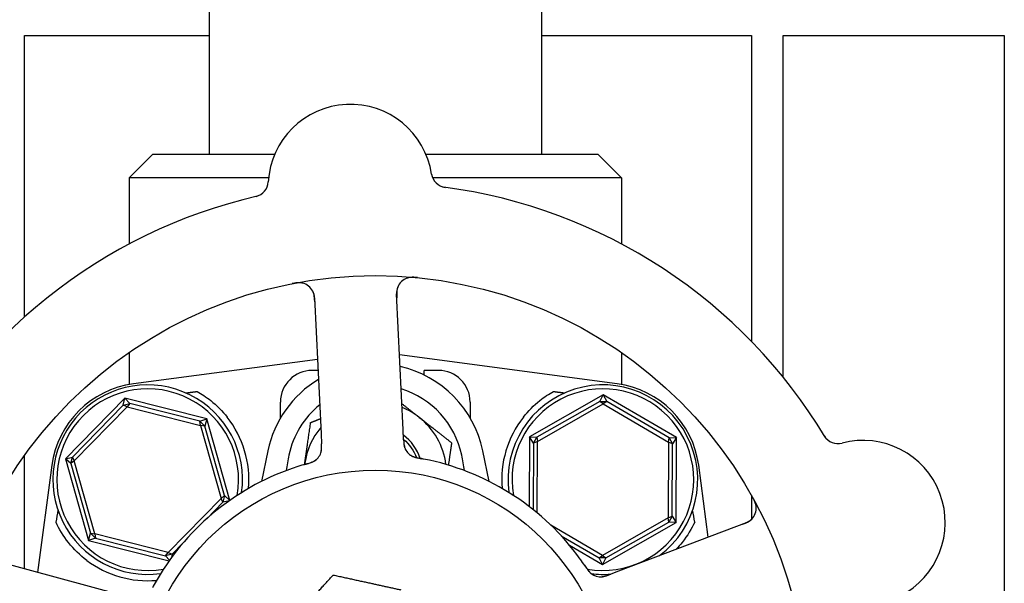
# Model space of a CAD drawing. Header units: inches. Extents: x 24 to 1128, y -69 to 748.
# Tile 639 of 656: x 735.15 to 739.05, y 643.55 to 645.78. Entities that reach past the tile are written whole.
import ezdxf

# ---------------------------------------------------------------- set-up
doc = ezdxf.new("R2010")
doc.units = ezdxf.units.IN
doc.header["$LTSCALE"] = 32
doc.header["$MEASUREMENT"] = 0
doc.layers.add('Visible (ANSI)', color=7, linetype='Continuous', lineweight=30)

msp = doc.modelspace()

# ---------------------------------------------------------------- linework, layer by layer
at = {"layer": 'Visible (ANSI)'}
for p, q in [((737.21817, 647.6934), (737.21817, 645.24353)), ((735.90317, 647.26853), (735.90317, 645.24353)), ((735.17313, 644.59887), (735.17313, 645.71353)), ((735.17313, 645.71353), (735.90317, 645.71353)), ((737.21817, 645.71353), (738.04813, 645.71353)), ((738.04813, 645.71353), (738.04813, 644.50278)), ((738.17313, 644.36201), (738.17313, 645.71353)), ((738.17313, 645.71353), (739.04813, 645.71353)), ((739.04813, 645.71353), (739.04813, 642.80728)), ((735.68067, 645.24353), (735.58692, 645.14978)), ((735.68067, 645.24353), (736.163, 645.24353)), ((736.76102, 645.24353), (737.44067, 645.24353)), ((737.44067, 645.24353), (737.53442, 645.14978)), ((736.13875, 645.14978), (735.58692, 645.14978)), ((735.58692, 645.14978), (735.58692, 644.88836)), ((737.53442, 645.14978), (736.7877, 645.14978)), ((737.53442, 645.14978), (737.53442, 644.88836)), ((736.67083, 644.15277), (736.64503, 644.69148)), ((736.32041, 644.67593), (736.34621, 644.13722)), ((735.58692, 644.45866), (735.58692, 644.33225)), ((737.51733, 644.33493), (736.65662, 644.44951)), ((737.53442, 644.45866), (737.53442, 644.33225)), ((736.3321, 644.43185), (735.60401, 644.33493)), ((736.33419, 644.38821), (736.31067, 644.38821)), ((736.75442, 644.36966), (736.75442, 644.38821)), ((736.81067, 644.38821), (736.75442, 644.38821)), ((735.56981, 644.27908), (735.33547, 644.03886)), ((735.56378, 644.25053), (735.56981, 644.27908)), ((735.56378, 644.25053), (735.58983, 644.25785)), ((735.56981, 644.27908), (735.58983, 644.25785)), ((735.89501, 644.19625), (735.56981, 644.27908)), ((735.58983, 644.25785), (735.57958, 644.24434)), ((735.86727, 644.18719), (735.58983, 644.25785)), ((736.18567, 644.2), (736.18567, 644.26321)), ((736.93567, 644.26321), (736.93567, 644.2)), ((737.46238, 644.29161), (737.1709, 644.1253)), ((737.44872, 644.26582), (737.20005, 644.12395)), ((737.20206, 644.1071), (737.4622, 644.25553)), ((737.44872, 644.26582), (737.46238, 644.29161)), ((737.44872, 644.26582), (737.47578, 644.26569)), ((737.4622, 644.25553), (737.44872, 644.26582)), ((737.47578, 644.26569), (737.4622, 644.25553)), ((737.4622, 644.25553), (737.72081, 644.10445)), ((737.46238, 644.29161), (737.47578, 644.26569)), ((737.75215, 644.12234), (737.46238, 644.29161)), ((737.72298, 644.12128), (737.47578, 644.26569)), ((735.56378, 644.25053), (735.36386, 644.04559)), ((735.37044, 644.02996), (735.57958, 644.24434)), ((735.57958, 644.24434), (735.56378, 644.25053)), ((735.57958, 644.24434), (735.86981, 644.17042)), ((735.86727, 644.18719), (735.89501, 644.19625)), ((735.86727, 644.18719), (735.88664, 644.16829)), ((735.86981, 644.17042), (735.86727, 644.18719)), ((735.89501, 644.19625), (735.88664, 644.16829)), ((735.98561, 643.87414), (735.89501, 644.19625)), ((735.88664, 644.16829), (735.86981, 644.17042)), ((735.86981, 644.17042), (735.9509, 643.8821)), ((735.96416, 643.89269), (735.88664, 644.16829)), ((736.34621, 644.13722), (736.34811, 644.09736)), ((736.67274, 644.11293), (736.67083, 644.15277)), ((737.1709, 644.1253), (737.1695, 643.84933)), ((737.1709, 644.1253), (737.20005, 644.12395)), ((737.1864, 644.10058), (737.1709, 644.1253)), ((737.1864, 644.10058), (737.18506, 643.83714)), ((737.1864, 644.10058), (737.20005, 644.12395)), ((737.20206, 644.1071), (737.1864, 644.10058)), ((737.20005, 644.12395), (737.20206, 644.1071)), ((737.20062, 643.82445), (737.20206, 644.1071)), ((737.72081, 644.10445), (737.71928, 643.80496)), ((737.72081, 644.10445), (737.72298, 644.12128)), ((737.7364, 644.09777), (737.72081, 644.10445)), ((737.72298, 644.12128), (737.75215, 644.12234)), ((737.72298, 644.12128), (737.7364, 644.09777)), ((737.75215, 644.12234), (737.7364, 644.09777)), ((737.75044, 643.78676), (737.75215, 644.12234)), ((736.13575, 644.07058), (736.11008, 643.94876)), ((737.01126, 643.94876), (736.98559, 644.07058)), ((737.73494, 643.81148), (737.7364, 644.09777)), ((735.17313, 643.60297), (735.17313, 644.05117)), ((735.33547, 644.03886), (735.36386, 644.04559)), ((735.35718, 644.01937), (735.33547, 644.03886)), ((735.33547, 644.03886), (735.42633, 643.71581)), ((735.35718, 644.01937), (735.36386, 644.04559)), ((735.37044, 644.02996), (735.35718, 644.01937)), ((735.36386, 644.04559), (735.37044, 644.02996)), ((735.45153, 643.74164), (735.37044, 644.02996)), ((735.28177, 644.01269), (735.22533, 643.58873)), ((735.35718, 644.01937), (735.4347, 643.74377)), ((737.87741, 643.72844), (737.83957, 644.01269)), ((735.9509, 643.8821), (735.74176, 643.66772)), ((735.8939, 643.80129), (735.95748, 643.86647)), ((735.9509, 643.8821), (735.96416, 643.89269)), ((735.95748, 643.86647), (735.9509, 643.8821)), ((735.96416, 643.89269), (735.95748, 643.86647)), ((735.98346, 643.87262), (735.95748, 643.86647)), ((735.96416, 643.89269), (735.98517, 643.87383)), ((738.04813, 643.89449), (738.04813, 643.79864)), ((737.45896, 643.62045), (737.75044, 643.78676)), ((737.71928, 643.80496), (737.45914, 643.65653)), ((737.47262, 643.64623), (737.72129, 643.78811)), ((737.71928, 643.80496), (737.73494, 643.81148)), ((737.72129, 643.78811), (737.71928, 643.80496)), ((737.73494, 643.81148), (737.72129, 643.78811)), ((737.75044, 643.78676), (737.72129, 643.78811)), ((737.73494, 643.81148), (737.75044, 643.78676)), ((737.45914, 643.65653), (737.25473, 643.77594)), ((738.02704, 643.78511), (737.52267, 643.5941)), ((735.42633, 643.71581), (735.4347, 643.74377)), ((735.45407, 643.72487), (735.42633, 643.71581)), ((735.42633, 643.71581), (735.74506, 643.63463)), ((735.4347, 643.74377), (735.45153, 643.74164)), ((735.45407, 643.72487), (735.4347, 643.74377)), ((735.45153, 643.74164), (735.45407, 643.72487)), ((735.74176, 643.66772), (735.45153, 643.74164)), ((735.45407, 643.72487), (735.73151, 643.65421)), ((737.296, 643.73374), (737.44556, 643.64637)), ((735.75756, 643.66153), (735.79912, 643.70413)), ((737.32854, 643.69664), (737.45896, 643.62045)), ((735.55165, 643.49971), (735.03134, 643.64165)), ((735.73151, 643.65421), (735.74176, 643.66772)), ((735.75756, 643.66153), (735.73151, 643.65421)), ((735.74717, 643.6376), (735.73151, 643.65421)), ((735.74176, 643.66772), (735.75756, 643.66153)), ((735.75756, 643.66153), (735.7547, 643.64799)), ((737.44556, 643.64637), (737.45914, 643.65653)), ((737.47262, 643.64623), (737.44556, 643.64637)), ((737.45896, 643.62045), (737.44556, 643.64637)), ((737.47262, 643.64623), (737.45896, 643.62045)), ((737.45914, 643.65653), (737.47262, 643.64623)), ((737.52267, 643.5941), (737.48535, 643.57997))]:
    msp.add_line(p, q, dxfattribs=at)
for radius in [1.7075, 0.9375]:
    msp.add_circle((736.56067, 643.05603), radius, dxfattribs=at)
for centre, radius, start, end in [((736.46201, 645.11617), 0.325, 8.66113, 176.82247), ((736.84509, 645.17452), 0.0625, 188.66113, 262.3534), ((736.07511, 645.13765), 0.0625, 283.1302, 356.82247), ((736.56067, 643.05603), 2.075, 30.99965, 82.48395), ((736.56067, 643.05603), 2.075, 102.99965, 154.48395), ((736.25798, 644.67294), 0.0625, 2.7418, 100.60325), ((736.70746, 644.69447), 0.0625, 84.88035, 182.7418), ((736.31067, 644.26321), 0.125, 90, 180), ((736.56067, 643.98103), 0.43425, 11.9007, 76.93978), ((736.81067, 644.26321), 0.125, 0, 90), ((735.65349, 643.96321), 0.375, 97.58266, 172.41734), ((736.56067, 643.98103), 0.43425, 121.17296, 168.0993), ((737.46785, 643.96321), 0.375, 7.58266, 82.41734), ((735.66067, 643.95603), 0.375, 352.17396, 277.82604), ((735.66067, 643.95603), 0.35938, 350.02465, 279.97535), ((736.56067, 643.98103), 0.34909, 11.9007, 72.94151), ((737.46067, 643.95603), 0.375, 306.768, 187.82604), ((737.46067, 643.95603), 0.35938, 260.11375, 189.97535), ((736.56067, 643.98103), 0.34909, 129.05816, 168.0993), ((736.56067, 643.98103), 0.2815, 51.86636, 67.90218), ((735.66067, 643.95603), 0.4, 355.00108, 38.18136), ((736.56067, 643.98103), 0.2815, 7.18473, 51.86636), ((737.46067, 643.95603), 0.4, 141.81864, 184.99892), ((736.56067, 643.98103), 0.2815, 140.00252, 171.86636), ((736.56067, 643.98103), 0.18733, 18.39093, 53.59902), ((738.39036, 644.16108), 0.0625, 211.1302, 284.82247), ((738.48949, 643.78648), 0.325, 296.66113, 104.82247), ((736.28626, 644.08248), 0.0625, 305.2706, 346.30345), ((736.73574, 644.10401), 0.0625, 200.31583, 240.22862), ((736.56067, 643.98103), 0.2815, 171.86636, 172.81527), ((736.56067, 643.05603), 1, 35.83299, 77.65061), ((736.56067, 643.05603), 1, 107.83299, 149.65061), ((738.00491, 643.84356), 0.0625, 290.7418, 28.60325), ((735.66067, 643.95603), 0.4, 232.97261, 274.99892), ((737.45208, 643.6342), 0.0625, 233.2706, 274.30345), ((737.46067, 643.95603), 0.375, 263.08462, 274.7156)]:
    msp.add_arc(centre, radius, start, end, dxfattribs=at)
for centre, major_axis, start_param, end_param in [((735.06271, 640.9462), (0.57653, 4.33091), 0.8462542, 0.8607442), ((738.05863, 640.9462), (-0.57653, 4.33091), 5.4224411, 5.4369311)]:
    msp.add_ellipse(centre, major_axis=major_axis, ratio=0.0429148, start_param=start_param, end_param=end_param, dxfattribs=at)
for points, knots in [([(736.27364, 644.73345), (736.27309, 644.73358), (736.27239, 644.73374), (736.26994, 644.73422), (736.26797, 644.73452), (736.26393, 644.73486), (736.26212, 644.73494), (736.25774, 644.73496), (736.25502, 644.73486), (736.24989, 644.73446), (736.24745, 644.73419), (736.2424, 644.7335), (736.23976, 644.73306), (736.2356, 644.7323), (736.23404, 644.732), (736.23244, 644.73168)], [0.10313051, 0.10313051, 0.10313051, 0.10313051, 0.11603194, 0.11603194, 0.14472132, 0.14472132, 0.16305353, 0.16305353, 0.18481803, 0.18481803, 0.20320409, 0.20320409, 0.22373688, 0.22373688, 0.23709216, 0.23709216, 0.23709216, 0.23709216]), ([(736.65091, 644.72108), (736.65063, 644.72046), (736.65031, 644.7197), (736.64906, 644.71656), (736.64827, 644.7142), (736.64671, 644.70748), (736.64605, 644.7032), (736.64543, 644.69484), (736.64533, 644.69089), (736.64542, 644.68499), (736.64547, 644.68322), (736.64562, 644.67934), (736.64572, 644.67719), (736.64582, 644.67508)], [0.11682073, 0.11682073, 0.11682073, 0.11682073, 0.13209763, 0.13209763, 0.17640845, 0.17640845, 0.22121697, 0.22121697, 0.25582457, 0.25582457, 0.27005755, 0.27005755, 0.2865375, 0.2865375, 0.2865375, 0.2865375]), ([(736.7273, 644.75538), (736.72649, 644.75546), (736.72569, 644.75554), (736.72228, 644.75586), (736.71958, 644.75608), (736.71457, 644.75636), (736.71227, 644.75644), (736.70725, 644.75647), (736.70448, 644.75639), (736.70006, 644.75608), (736.69826, 644.75588), (736.69489, 644.75541), (736.69332, 644.75512), (736.69024, 644.75445), (736.68875, 644.75404), (736.68693, 644.75348), (736.68641, 644.75331), (736.68598, 644.75316)], [0, 0, 0, 0, 0.00673636, 0.00673636, 0.02806078, 0.02806078, 0.0453371, 0.0453371, 0.06652159, 0.06652159, 0.08352225, 0.08352225, 0.101589, 0.101589, 0.12223492, 0.12223492, 0.13206643, 0.13206643, 0.13206643, 0.13206643]), ([(736.3212, 644.65947), (736.32117, 644.66008), (736.32114, 644.6607), (736.32104, 644.66274), (736.32096, 644.66416), (736.32058, 644.67091), (736.32012, 644.67608), (736.31893, 644.68418), (736.31824, 644.68753), (736.31603, 644.69581), (736.314, 644.7006), (736.31233, 644.70377), (736.31216, 644.70408), (736.31201, 644.70436)], [0, 0, 0, 0, 0.00480624, 0.00480624, 0.01589597, 0.01589597, 0.05833406, 0.05833406, 0.09384639, 0.09384639, 0.15340885, 0.15340885, 0.16065924, 0.16065924, 0.16065924, 0.16065924]), ([(735.85625, 644.30496), (735.87408, 644.29496), (735.8923, 644.2829), (735.93369, 644.24996), (735.95617, 644.22735), (735.97509, 644.20329)], [0.52955844, 0.52955844, 0.52955844, 0.52955844, 0.6981502, 0.6981502, 0.92955653, 0.92955653, 0.92955653, 0.92955653]), ([(737.14625, 644.20329), (737.1652, 644.22739), (737.18771, 644.25003), (737.22911, 644.28295), (737.24729, 644.29498), (737.26509, 644.30496)], [2.4581256, 2.4581256, 2.4581256, 2.4581256, 2.68988255, 2.68988255, 2.85814401, 2.85814401, 2.85814401, 2.85814401]), ([(736.67275, 644.11277), (736.6728, 644.1118), (736.67284, 644.11081), (736.67294, 644.10892), (736.67299, 644.10798), (736.67313, 644.10528), (736.67324, 644.10355), (736.67346, 644.10077), (736.67355, 644.09967), (736.67397, 644.09546), (736.67436, 644.09283), (736.67515, 644.08885), (736.67563, 644.08688), (736.67654, 644.08398), (736.67681, 644.0832), (736.67722, 644.08206), (736.67738, 644.08163), (736.67746, 644.08143), (736.67746, 644.08141), (736.67746, 644.08141)], [0, 0, 0, 0, 0.00805947, 0.00805947, 0.01607833, 0.01607833, 0.0318321, 0.0318321, 0.04288224, 0.04288224, 0.07619177, 0.07619177, 0.108399, 0.108399, 0.12047641, 0.12047641, 0.12953115, 0.12953115, 0.13163232, 0.13163232, 0.13163232, 0.13163232]), ([(736.67318, 644.10464), (736.67325, 644.10359), (736.67333, 644.10253), (736.67369, 644.0984), (736.67408, 644.09523), (736.67516, 644.08933), (736.67585, 644.08652), (736.67721, 644.08227), (736.67779, 644.08069), (736.67867, 644.07858), (736.67894, 644.07795), (736.67926, 644.07725), (736.67932, 644.07712), (736.67938, 644.07699)], [0.016833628, 0.016833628, 0.016833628, 0.016833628, 0.024996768, 0.024996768, 0.048690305, 0.048690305, 0.071674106, 0.071674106, 0.086017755, 0.086017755, 0.092484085, 0.092484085, 0.093980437, 0.093980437, 0.093980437, 0.093980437]), ([(736.3449, 644.06088), (736.345, 644.06115), (736.3451, 644.06144), (736.34547, 644.06253), (736.34574, 644.06341), (736.34647, 644.06596), (736.34689, 644.0677), (736.3479, 644.07295), (736.3483, 644.07669), (736.34858, 644.08348), (736.34855, 644.08657), (736.34846, 644.08953)], [0.094581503, 0.094581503, 0.094581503, 0.094581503, 0.09763667, 0.09763667, 0.105884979, 0.105884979, 0.120706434, 0.120706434, 0.149461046, 0.149461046, 0.17255876, 0.17255876, 0.17255876, 0.17255876]), ([(736.34674, 644.06673), (736.34674, 644.06673), (736.34674, 644.06673), (736.34675, 644.06676), (736.34677, 644.06683), (736.34685, 644.06715), (736.34692, 644.06745), (736.34726, 644.06889), (736.34765, 644.0708), (736.34803, 644.07351), (736.34811, 644.07421), (736.3485, 644.07802), (736.34862, 644.0814), (736.34853, 644.08734), (736.34847, 644.0892), (736.34836, 644.09211), (736.34831, 644.09313), (736.34822, 644.09518), (736.34817, 644.09625), (736.34812, 644.0973)], [0.05598665, 0.05598665, 0.05598665, 0.05598665, 0.056873, 0.056873, 0.06006969, 0.06006969, 0.06858048, 0.06858048, 0.09786866, 0.09786866, 0.10758076, 0.10758076, 0.14991048, 0.14991048, 0.16694481, 0.16694481, 0.17567446, 0.17567446, 0.18444701, 0.18444701, 0.18444701, 0.18444701]), ([(736.28263, 644.0166), (736.28577, 644.01751), (736.2889, 644.0184), (736.29462, 644.02011), (736.29723, 644.02093), (736.30207, 644.02254), (736.30434, 644.02334), (736.30802, 644.02473), (736.30953, 644.02533), (736.31278, 644.02669), (736.31445, 644.02745), (736.31739, 644.02889), (736.31867, 644.02956), (736.32155, 644.0312), (736.32294, 644.03209), (736.3253, 644.03375), (736.32634, 644.03455), (736.32719, 644.03525)], [0, 0, 0, 0, 0.02532917, 0.02532917, 0.0459278, 0.0459278, 0.06431611, 0.06431611, 0.0780154, 0.0780154, 0.09688899, 0.09688899, 0.11755371, 0.11755371, 0.15067697, 0.15067697, 0.17984281, 0.17984281, 0.17984281, 0.17984281]), ([(736.29044, 644.01883), (736.29131, 644.01907), (736.29217, 644.01931), (736.29392, 644.0198), (736.29481, 644.02005), (736.29803, 644.02098), (736.30042, 644.02169), (736.30508, 644.02321), (736.3074, 644.02403), (736.31085, 644.02538), (736.31213, 644.02592), (736.31508, 644.02724), (736.31661, 644.02801), (736.31893, 644.02929), (736.31983, 644.02982), (736.32154, 644.0309), (736.32235, 644.03145), (736.32294, 644.03187), (736.32305, 644.03195), (736.32305, 644.03195)], [0, 0, 0, 0, 0.00712604, 0.00712604, 0.01419238, 0.01419238, 0.03284312, 0.03284312, 0.05207098, 0.05207098, 0.06472354, 0.06472354, 0.08419423, 0.08419423, 0.09866358, 0.09866358, 0.11516786, 0.11516786, 0.12167905, 0.12167905, 0.12167905, 0.12167905]), ([(736.69933, 644.05321), (736.69977, 644.05291), (736.70023, 644.0526), (736.70152, 644.05178), (736.70243, 644.05124), (736.70398, 644.05041), (736.70439, 644.05019), (736.70606, 644.04935), (736.70752, 644.04867), (736.71074, 644.04735), (736.71238, 644.04673), (736.71551, 644.04568), (736.71688, 644.04524), (736.7208, 644.04408), (736.7236, 644.04335), (736.72885, 644.04209), (736.73133, 644.04156), (736.73699, 644.04039), (736.74018, 644.0398), (736.74413, 644.03906), (736.7449, 644.03891), (736.74567, 644.03877)], [0.13529989, 0.13529989, 0.13529989, 0.13529989, 0.15041637, 0.15041637, 0.17862377, 0.17862377, 0.18801437, 0.18801437, 0.21370501, 0.21370501, 0.23365387, 0.23365387, 0.24706173, 0.24706173, 0.26969876, 0.26969876, 0.28871805, 0.28871805, 0.31389266, 0.31389266, 0.3199487, 0.3199487, 0.3199487, 0.3199487]), ([(736.70396, 644.05018), (736.70396, 644.05018), (736.70402, 644.05014), (736.70436, 644.04995), (736.70477, 644.04972), (736.70593, 644.0491), (736.70674, 644.04869), (736.70929, 644.04748), (736.71126, 644.04666), (736.71499, 644.04535), (736.7166, 644.04485), (736.71956, 644.04401), (736.72086, 644.04367), (736.72432, 644.04282), (736.72657, 644.04233), (736.73124, 644.0414), (736.73369, 644.04095), (736.7366, 644.04043), (736.73714, 644.04034), (736.73769, 644.04024)], [0.07093315, 0.07093315, 0.07093315, 0.07093315, 0.07636583, 0.07636583, 0.08666451, 0.08666451, 0.09983228, 0.09983228, 0.12422953, 0.12422953, 0.14000404, 0.14000404, 0.15098747, 0.15098747, 0.16837574, 0.16837574, 0.18725582, 0.18725582, 0.19162474, 0.19162474, 0.19162474, 0.19162474]), ([(736.77454, 644.03289), (736.76516, 644.03495), (736.75342, 644.03733), (736.74381, 644.03912), (736.74162, 644.03952), (736.7396, 644.03989), (736.73777, 644.04022)], [0, 0, 0, 0, 0.41999651, 0.41999651, 0.41999651, 0.51583384, 0.51583384, 0.51583384, 0.51583384]), ([(736.29043, 644.01882), (736.28275, 644.01665), (736.27191, 644.01348), (736.26243, 644.01052), (736.25965, 644.00965), (736.25697, 644.0088), (736.25443, 644.00798)], [0.48416631, 0.48416631, 0.48416631, 0.48416631, 0.88318571, 0.88318571, 0.88318571, 1, 1, 1, 1]), ([(738.06729, 643.84737), (738.06725, 643.84793), (738.06718, 643.84864), (738.06688, 643.85112), (738.06656, 643.85308), (738.06563, 643.85703), (738.06515, 643.85878), (738.06382, 643.86295), (738.06288, 643.86551), (738.06092, 643.87026), (738.05991, 643.8725), (738.05769, 643.87709), (738.05646, 643.87947), (738.05445, 643.88318), (738.05367, 643.88458), (738.05288, 643.88601)], [0.10313051, 0.10313051, 0.10313051, 0.10313051, 0.11603194, 0.11603194, 0.14472131, 0.14472131, 0.16305353, 0.16305353, 0.18481803, 0.18481803, 0.20320408, 0.20320408, 0.22373688, 0.22373688, 0.23709216, 0.23709216, 0.23709216, 0.23709216]), ([(735.41979, 643.63669), (735.39323, 643.65673), (735.36832, 643.68102), (735.3268, 643.7332), (735.31024, 643.76112), (735.29807, 643.78714), (735.29783, 643.78766), (735.2976, 643.78817)], [2.42631307, 2.42631307, 2.42631307, 2.42631307, 2.67966435, 2.67966435, 2.93613641, 2.93613641, 2.94128789, 2.94128789, 2.94128789, 2.94128789]), ([(737.82374, 643.78817), (737.81184, 643.76243), (737.79526, 643.73423), (737.76686, 643.69837), (737.75891, 643.68923), (737.75052, 643.68042)], [0.44734115, 0.44734115, 0.44734115, 0.44734115, 0.70623872, 0.70623872, 0.7975395, 0.7975395, 0.7975395, 0.7975395]), ([(738.01163, 643.77927), (738.01221, 643.77949), (738.01279, 643.77971), (738.0147, 643.78044), (738.01602, 643.78094), (738.02232, 643.7834), (738.0271, 643.78543), (738.03443, 643.78907), (738.0374, 643.79075), (738.0446, 643.79542), (738.04852, 643.79883), (738.05102, 643.8014), (738.05127, 643.80165), (738.05148, 643.80188)], [0, 0, 0, 0, 0.00480624, 0.00480624, 0.01589597, 0.01589597, 0.05833406, 0.05833406, 0.09384639, 0.09384639, 0.15340885, 0.15340885, 0.16065924, 0.16065924, 0.16065924, 0.16065924]), ([(737.39283, 643.61056), (737.38839, 643.6172), (737.38203, 643.62653), (737.37628, 643.63463), (737.3746, 643.637), (737.37296, 643.63929), (737.3714, 643.64145)], [0.48416631, 0.48416631, 0.48416631, 0.48416631, 0.88318571, 0.88318571, 0.88318571, 1, 1, 1, 1]), ([(737.38831, 643.61729), (737.39014, 643.61458), (737.39195, 643.61189), (737.39535, 643.60698), (737.39693, 643.60475), (737.39996, 643.60064), (737.40143, 643.59873), (737.40389, 643.59565), (737.40492, 643.59441), (737.40722, 643.59174), (737.40846, 643.59039), (737.41073, 643.58803), (737.41177, 643.58703), (737.41422, 643.58479), (737.4155, 643.58375), (737.4178, 643.58201), (737.41889, 643.58127), (737.41982, 643.58068)], [0, 0, 0, 0, 0.0253292, 0.0253292, 0.04592782, 0.04592782, 0.06431613, 0.06431613, 0.07801539, 0.07801539, 0.09688899, 0.09688899, 0.11755369, 0.11755369, 0.15067695, 0.15067695, 0.17984281, 0.17984281, 0.17984281, 0.17984281]), ([(737.39284, 643.61055), (737.39334, 643.6098), (737.39384, 643.60906), (737.39484, 643.60754), (737.39535, 643.60678), (737.39723, 643.604), (737.39865, 643.60195), (737.40153, 643.59798), (737.40303, 643.59603), (737.40538, 643.59317), (737.40628, 643.59212), (737.40845, 643.58972), (737.40967, 643.5885), (737.41159, 643.58669), (737.41238, 643.586), (737.41393, 643.5847), (737.41471, 643.58411), (737.41529, 643.58367), (737.41539, 643.5836), (737.41539, 643.5836)], [0, 0, 0, 0, 0.00712604, 0.00712604, 0.01419238, 0.01419238, 0.03284312, 0.03284312, 0.05207098, 0.05207098, 0.06472354, 0.06472354, 0.08419423, 0.08419423, 0.09866358, 0.09866358, 0.11516786, 0.11516786, 0.12167905, 0.12167905, 0.12167905, 0.12167905]), ([(735.69771, 643.5613), (735.69286, 643.55301), (735.68697, 643.54259), (735.68229, 643.534), (735.68123, 643.53204), (735.68025, 643.53023), (735.67937, 643.5286)], [0, 0, 0, 0, 0.41999651, 0.41999651, 0.41999651, 0.51583384, 0.51583384, 0.51583384, 0.51583384]), ([(737.44967, 643.57175), (737.44995, 643.57174), (737.45025, 643.57174), (737.45141, 643.57173), (737.45233, 643.57174), (737.45498, 643.57183), (737.45677, 643.57197), (737.46207, 643.57263), (737.46575, 643.57341), (737.47229, 643.57524), (737.47522, 643.57622), (737.47801, 643.57723)], [0.094581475, 0.094581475, 0.094581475, 0.094581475, 0.097636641, 0.097636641, 0.105884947, 0.105884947, 0.120706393, 0.120706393, 0.149460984, 0.149460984, 0.172558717, 0.172558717, 0.172558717, 0.172558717]), ([(737.45579, 643.57181), (737.45579, 643.57181), (737.4558, 643.57181), (737.45583, 643.57181), (737.4559, 643.57182), (737.45623, 643.57184), (737.45654, 643.57186), (737.45801, 643.57198), (737.45995, 643.5722), (737.46264, 643.57268), (737.46333, 643.57282), (737.46708, 643.57363), (737.47033, 643.57456), (737.47595, 643.57648), (737.4777, 643.57711), (737.48044, 643.57812), (737.48138, 643.57847), (737.48331, 643.5792), (737.48431, 643.57958), (737.48529, 643.57995)], [0.05598665, 0.05598665, 0.05598665, 0.05598665, 0.05687301, 0.05687301, 0.0600697, 0.0600697, 0.06858049, 0.06858049, 0.09786867, 0.09786867, 0.10758076, 0.10758076, 0.14991049, 0.14991049, 0.16694482, 0.16694482, 0.17567446, 0.17567446, 0.18444701, 0.18444701, 0.18444701, 0.18444701])]:
    msp.add_open_spline(points, degree=3, knots=knots, dxfattribs=at)
for points, weights in [([(735.81162, 644.29931), (735.83396, 644.30213), (735.85625, 644.30496)], [0.999969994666, 0.999969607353, 0.999970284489]), ([(737.26509, 644.30496), (737.28738, 644.30213), (737.30972, 644.29931)], [0.999970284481, 0.999969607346, 0.999969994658]), ([(736.66587, 644.25632), (736.70097, 644.22877), (736.7345, 644.20245)], [1.01874043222, 1.02109815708, 1]), ([(736.282, 644.02086), (736.29267, 644.09553), (736.305, 644.18175)], [1, 1.0379548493, 1]), ([(736.305, 644.18175), (736.32473, 644.18967), (736.34334, 644.19713)], [1, 1.0090077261, 1.01373989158]), ([(736.7345, 644.20245), (736.79383, 644.15587), (736.86233, 644.10209)], [1, 1.0379548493, 1]), ([(736.86233, 644.10209), (736.85564, 644.05526), (736.84965, 644.01336)], [1, 1.02026440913, 1.01889014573]), ([(736.28134, 644.01622), (736.28167, 644.01854), (736.282, 644.02086)], [1.0022030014, 1.00113546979, 1]), ([(736.20964, 643.37603), (736.29538, 643.47009), (736.39439, 643.5787)], [1, 1.0379548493, 1]), ([(736.39439, 643.5787), (736.53795, 643.54726), (736.66228, 643.52003)], [1, 1.0379548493, 1])]:
    msp.add_rational_spline(points, weights, degree=2, dxfattribs=at)
for points in [[(736.6724, 644.11532), (736.69535, 644.0961), (736.71355, 644.07115), (736.72425, 644.0432)], [(736.21908, 644.05302), (736.21481, 644.03275), (736.2113, 644.01239), (736.20854, 643.99198)], [(736.9128, 643.99198), (736.91004, 644.01239), (736.90653, 644.03275), (736.90226, 644.05302)]]:
    msp.add_open_spline(points, degree=3, dxfattribs=at)

doc.saveas('drawing.dxf')
